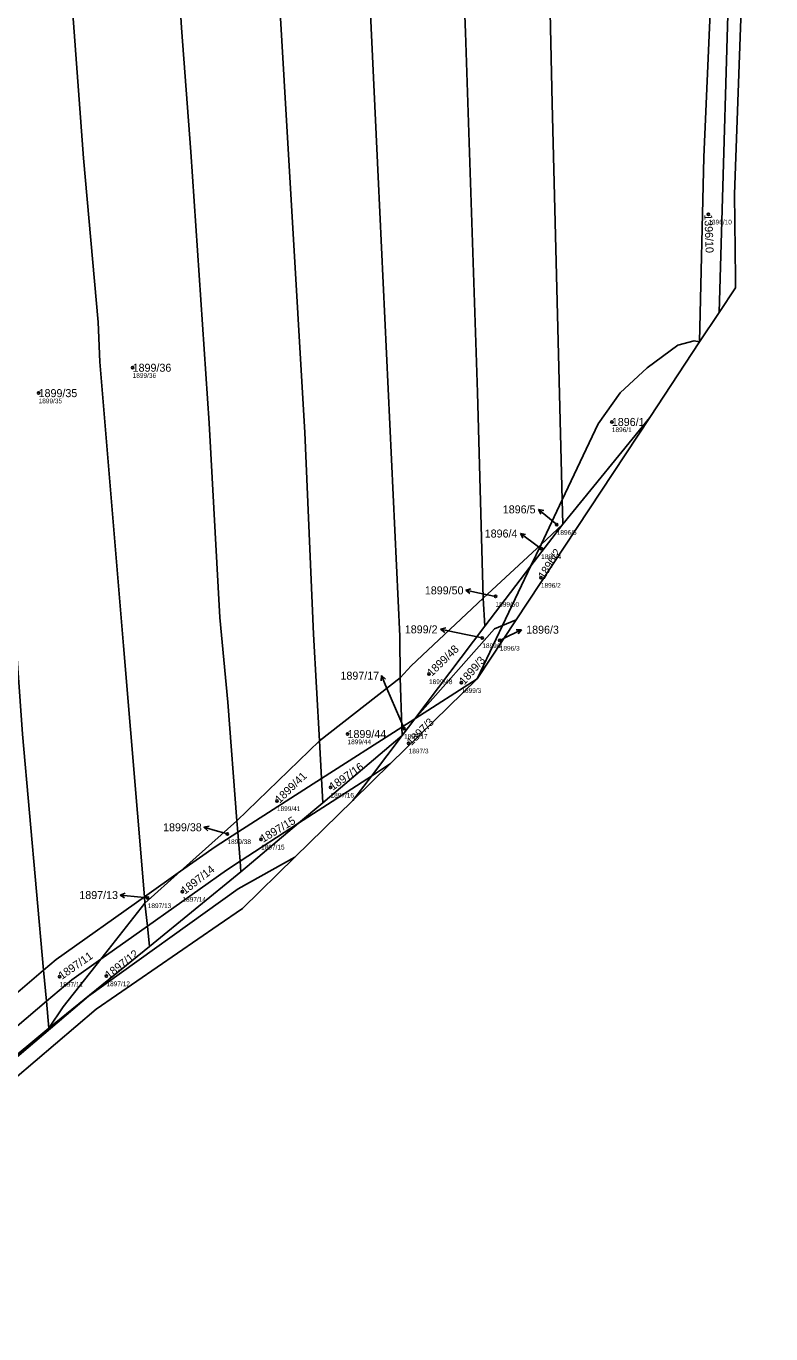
# Model space of a CAD drawing. Extents: x -762274 to -759271, y -1061928 to -1059060.
# Drawn here: x -760598 to -760439.8, y -1061777.5 to -1061499.8 of the extents above; entities that cross this region are included whole.
import ezdxf

# ---------------------------------------------------------------- set-up
doc = ezdxf.new("R2010")
doc.units = 0
for name, color, linetype in [('Definiční body', 7, 'Continuous'), ('Hranice parcel', 7, 'Continuous'), ('Parcelní čísla', 7, 'Continuous'), ('Polygon ku', 7, 'Continuous'), ('Polygon parcely', 7, 'Continuous'), ('Pop  PČ popisy', 7, 'Continuous'), ('Vnitřní kresba', 7, 'Continuous')]:
    doc.layers.add(name, color=color, linetype=linetype)

msp = doc.modelspace()

# ---------------------------------------------------------------- linework, layer by layer
at = {"layer": 'Definiční body'}
for centre in [(-760453.05, -1061539.79), (-760575.38, -1061572.38), (-760595.36, -1061577.77), (-760473.56, -1061583.89), (-760485.27, -1061605.7), (-760488.57, -1061610.83), (-760488.63, -1061616.94), (-760498.27, -1061620.95), (-760501.08, -1061629.75), (-760497.37, -1061630.3), (-760512.41, -1061637.41), (-760505.53, -1061639.28), (-760529.72, -1061650.17), (-760517.71, -1061649), (-760516.73, -1061652.12), (-760533.33, -1061661.51), (-760544.72, -1061664.36), (-760555.23, -1061671.38), (-760548.08, -1061672.53), (-760564.79, -1061683.63), (-760572.17, -1061684.97), (-760590.89, -1061701.68), (-760580.94, -1061701.56)]:
    msp.add_circle(centre, 0.25, dxfattribs=at)
at = {"layer": 'Hranice parcel'}
for p, q in [((-760450.72, -1061560.62), (-760447.27, -1061555.43)), ((-760447.27, -1061555.43), (-760447.29, -1061553.38)), ((-760454.9, -1061566.9), (-760450.72, -1061560.62)), ((-760465.49, -1061582.93), (-760454.9, -1061566.9)), ((-760493.9, -1061625.91), (-760465.49, -1061582.93)), ((-760483.98, -1061605.57), (-760465.49, -1061582.93)), ((-760484.11, -1061600.43), (-760488.6, -1061609.89)), ((-760484.11, -1061600.43), (-760483.98, -1061605.57)), ((-760483.98, -1061605.57), (-760490.77, -1061614.45)), ((-760483.98, -1061605.57), (-760488.6, -1061609.89)), ((-760500.87, -1061621.34), (-760488.6, -1061609.89)), ((-760488.6, -1061609.89), (-760490.77, -1061614.45)), ((-760490.77, -1061614.45), (-760500.56, -1061627.24)), ((-760490.77, -1061614.45), (-760496.78, -1061627.1)), ((-760500.56, -1061627.24), (-760500.87, -1061621.34)), ((-760500.56, -1061627.24), (-760515.43, -1061646.92)), ((-760502.16, -1061638.41), (-760493.9, -1061625.91)), ((-760502.16, -1061638.41), (-760496.78, -1061627.1)), ((-760496.78, -1061627.1), (-760493.9, -1061625.91)), ((-760535.69, -1061651.61), (-760518.57, -1061638.24)), ((-760520.6, -1061656.45), (-760502.16, -1061638.41)), ((-760518.18, -1061648.68), (-760518.57, -1061638.24)), ((-760502.16, -1061638.41), (-760515.43, -1061646.92)), ((-760515.43, -1061646.92), (-760518.18, -1061648.68)), ((-760515.43, -1061646.92), (-760518.11, -1061650.47)), ((-760518.18, -1061648.68), (-760535.25, -1061659.63)), ((-760518.11, -1061650.47), (-760518.18, -1061648.68)), ((-760553.21, -1061668.61), (-760535.69, -1061651.61)), ((-760535.25, -1061659.63), (-760535.69, -1061651.61)), ((-760518.11, -1061650.47), (-760534.97, -1061664.78)), ((-760528.61, -1061664.29), (-760520.6, -1061656.45)), ((-760535.25, -1061659.63), (-760553.02, -1061671.03)), ((-760534.97, -1061664.78), (-760535.25, -1061659.63)), ((-760565.19, -1061679.32), (-760553.21, -1061668.61)), ((-760553.02, -1061671.03), (-760553.21, -1061668.61)), ((-760565.19, -1061679.32), (-760572.87, -1061684.76)), ((-760572.76, -1061686.09), (-760565.19, -1061679.32)), ((-760552.38, -1061679.43), (-760571.77, -1061695.27)), ((-760572.76, -1061686.09), (-760572.87, -1061684.76)), ((-760557.23, -1061690.78), (-760552.06, -1061687.22)), ((-760583.12, -1061708.62), (-760557.23, -1061690.78)), ((-760571.77, -1061695.27), (-760593.18, -1061712.6)), ((-760594.29, -1061700.29), (-760615.2, -1061718.12)), ((-760600.43, -1061723.29), (-760583.12, -1061708.62)), ((-760593.18, -1061712.6), (-760613.97, -1061729.85))]:
    msp.add_line(p, q, dxfattribs=at)
for points in [[(-760458.38, -1061250.36), (-760446.67, -1061313.89), (-760448.34, -1061398.21), (-760454.02, -1061527.66), (-760454.9, -1061566.9)], [(-760458.38, -1061250.36), (-760443.42, -1061321.13), (-760448.31, -1061475.49), (-760450.72, -1061560.62)], [(-760484.11, -1061600.43), (-760486.23, -1061516.29), (-760487.95, -1061438.98), (-760488.68, -1061373.32), (-760490.06, -1061311.26), (-760491.13, -1061278.75)], [(-760500.87, -1061621.34), (-760502.07, -1061577.67), (-760504.68, -1061501.21), (-760506.72, -1061447.93), (-760508.1, -1061403.14), (-760509.57, -1061365.67), (-760512.13, -1061295.31)], [(-760518.57, -1061638.24), (-760518.59, -1061629.38), (-760523.18, -1061531.87), (-760527.33, -1061444.51), (-760529.29, -1061408.85), (-760530.76, -1061371.66), (-760533.83, -1061313.53)], [(-760447.29, -1061553.38), (-760447.51, -1061535.54), (-760439.77, -1061321.53)], [(-760535.69, -1061651.61), (-760536.94, -1061628.93), (-760538.77, -1061586.12), (-760544.66, -1061486.05), (-760549.32, -1061406.92), (-760553.77, -1061330.7)], [(-760553.21, -1061668.61), (-760555.13, -1061643.42), (-760556.84, -1061625.45), (-760559.12, -1061584.18), (-760563.03, -1061526.54), (-760565.02, -1061500.2), (-760567.68, -1061455.97), (-760569.29, -1061434.39), (-760573.98, -1061369.34), (-760574.82, -1061351.03)], [(-760572.87, -1061684.76), (-760577.31, -1061631.45), (-760582.37, -1061571.15), (-760582.72, -1061562.71), (-760585.85, -1061527.89), (-760588.12, -1061497.21), (-760591.18, -1061465.13), (-760594.25, -1061428.81), (-760596.74, -1061388.6)], [(-760594.29, -1061700.29), (-760598.79, -1061650.23), (-760603.19, -1061588.11), (-760613.17, -1061464.78), (-760616.65, -1061425.2), (-760617.54, -1061411.94)], [(-760454.9, -1061566.9), (-760456.08, -1061566.68), (-760459.51, -1061567.55), (-760466.03, -1061572.42), (-760471.82, -1061577.69), (-760476.43, -1061584.27), (-760484.11, -1061600.43)], [(-760518.57, -1061638.24), (-760516.19, -1061635.69), (-760500.87, -1061621.34)], [(-760515.43, -1061646.92), (-760498.5, -1061627.81), (-760496.78, -1061627.1)], [(-760528.61, -1061664.29), (-760524.65, -1061659.08), (-760518.11, -1061650.47)], [(-760534.97, -1061664.78), (-760540.12, -1061669.11), (-760552.38, -1061679.43)], [(-760552.06, -1061687.22), (-760540.91, -1061676.32), (-760528.61, -1061664.29)], [(-760553.02, -1061671.03), (-760557.84, -1061674.12), (-760565.19, -1061679.32)], [(-760552.38, -1061679.43), (-760552.55, -1061677.18), (-760553.02, -1061671.03)], [(-760572.87, -1061684.76), (-760591.63, -1061698.03), (-760594.29, -1061700.29)], [(-760593.18, -1061712.6), (-760590.13, -1061708.08), (-760582.17, -1061698), (-760572.76, -1061686.09)], [(-760571.77, -1061695.27), (-760572.24, -1061690.96), (-760572.76, -1061686.09)], [(-760593.18, -1061712.6), (-760593.69, -1061706.93), (-760594.29, -1061700.29)]]:
    msp.add_lwpolyline(points, dxfattribs=at)
at = {"layer": 'Polygon ku'}
msp.add_lwpolyline([(-760665.72, -1061780.29), (-760660.33, -1061775.32), (-760643.45, -1061759.76), (-760605.04, -1061727.2), (-760600.43, -1061723.29), (-760583.12, -1061708.62), (-760557.23, -1061690.78), (-760552.06, -1061687.22), (-760540.91, -1061676.32), (-760528.61, -1061664.29), (-760520.6, -1061656.45), (-760502.16, -1061638.41), (-760493.9, -1061625.91), (-760465.49, -1061582.93), (-760454.9, -1061566.9), (-760450.72, -1061560.62), (-760447.27, -1061555.43), (-760447.29, -1061553.38), (-760447.51, -1061535.54), (-760439.77, -1061321.53)], dxfattribs=at)
at = {"layer": 'Polygon parcely'}
for points in [[(-760454.9, -1061566.9), (-760454.02, -1061527.66), (-760448.34, -1061398.21), (-760446.67, -1061313.89), (-760458.38, -1061250.36), (-760474.25, -1061263.59), (-760491.13, -1061278.75), (-760490.06, -1061311.26), (-760488.68, -1061373.32), (-760487.95, -1061438.98), (-760486.23, -1061516.29), (-760484.11, -1061600.43), (-760476.43, -1061584.27), (-760471.82, -1061577.69), (-760466.03, -1061572.42), (-760459.51, -1061567.55), (-760456.08, -1061566.68)], [(-760446.67, -1061313.89), (-760448.34, -1061398.21), (-760454.02, -1061527.66), (-760454.9, -1061566.9), (-760450.72, -1061560.62), (-760448.31, -1061475.49), (-760443.42, -1061321.13), (-760458.38, -1061250.36)], [(-760486.23, -1061516.29), (-760487.95, -1061438.98), (-760488.68, -1061373.32), (-760490.06, -1061311.26), (-760491.13, -1061278.75), (-760512.13, -1061295.31), (-760509.57, -1061365.67), (-760508.1, -1061403.14), (-760506.72, -1061447.93), (-760504.68, -1061501.21), (-760502.07, -1061577.67), (-760500.87, -1061621.34), (-760488.6, -1061609.89), (-760484.11, -1061600.43)], [(-760500.87, -1061621.34), (-760502.07, -1061577.67), (-760504.68, -1061501.21), (-760506.72, -1061447.93), (-760508.1, -1061403.14), (-760509.57, -1061365.67), (-760512.13, -1061295.31), (-760533.83, -1061313.53), (-760530.76, -1061371.66), (-760529.29, -1061408.85), (-760527.33, -1061444.51), (-760523.18, -1061531.87), (-760518.59, -1061629.38), (-760518.57, -1061638.24), (-760516.19, -1061635.69)], [(-760533.83, -1061313.53), (-760553.77, -1061330.7), (-760549.32, -1061406.92), (-760544.66, -1061486.05), (-760538.77, -1061586.12), (-760536.94, -1061628.93), (-760535.69, -1061651.61), (-760518.57, -1061638.24), (-760518.59, -1061629.38), (-760523.18, -1061531.87), (-760527.33, -1061444.51), (-760529.29, -1061408.85), (-760530.76, -1061371.66)], [(-760549.32, -1061406.92), (-760553.77, -1061330.7), (-760574.82, -1061351.03), (-760573.98, -1061369.34), (-760569.29, -1061434.39), (-760567.68, -1061455.97), (-760565.02, -1061500.2), (-760563.03, -1061526.54), (-760559.12, -1061584.18), (-760556.84, -1061625.45), (-760555.13, -1061643.42), (-760553.21, -1061668.61), (-760535.69, -1061651.61), (-760536.94, -1061628.93), (-760538.77, -1061586.12), (-760544.66, -1061486.05)], [(-760574.82, -1061351.03), (-760578.25, -1061356.47), (-760593.31, -1061383.17), (-760596.74, -1061388.6), (-760594.25, -1061428.81), (-760591.18, -1061465.13), (-760588.12, -1061497.21), (-760585.85, -1061527.89), (-760582.72, -1061562.71), (-760582.37, -1061571.15), (-760577.31, -1061631.45), (-760572.87, -1061684.76), (-760565.19, -1061679.32), (-760553.21, -1061668.61), (-760555.13, -1061643.42), (-760556.84, -1061625.45), (-760559.12, -1061584.18), (-760563.03, -1061526.54), (-760565.02, -1061500.2), (-760567.68, -1061455.97), (-760569.29, -1061434.39), (-760573.98, -1061369.34)], [(-760572.87, -1061684.76), (-760577.31, -1061631.45), (-760582.37, -1061571.15), (-760582.72, -1061562.71), (-760585.85, -1061527.89), (-760588.12, -1061497.21), (-760591.18, -1061465.13), (-760594.25, -1061428.81), (-760596.74, -1061388.6), (-760617.54, -1061411.94), (-760616.65, -1061425.2), (-760613.17, -1061464.78), (-760603.19, -1061588.11), (-760598.79, -1061650.23), (-760594.29, -1061700.29), (-760591.63, -1061698.03)], [(-760617.54, -1061411.94), (-760625.63, -1061421.81), (-760641.49, -1061440.18), (-760637.93, -1061470.74), (-760635.49, -1061494.7), (-760630.34, -1061543.38), (-760625.85, -1061582.8), (-760624.03, -1061621.88), (-760623.36, -1061637.46), (-760622.86, -1061645.39), (-760615.2, -1061718.12), (-760594.29, -1061700.29), (-760598.79, -1061650.23), (-760603.19, -1061588.11), (-760613.17, -1061464.78), (-760616.65, -1061425.2)], [(-760476.43, -1061584.27), (-760484.11, -1061600.43), (-760483.98, -1061605.57), (-760465.49, -1061582.93), (-760454.9, -1061566.9), (-760456.08, -1061566.68), (-760459.51, -1061567.55), (-760466.03, -1061572.42), (-760471.82, -1061577.69)], [(-760493.9, -1061625.91), (-760465.49, -1061582.93), (-760483.98, -1061605.57), (-760490.77, -1061614.45), (-760496.78, -1061627.1)], [(-760484.11, -1061600.43), (-760488.6, -1061609.89), (-760483.98, -1061605.57)], [(-760488.6, -1061609.89), (-760490.77, -1061614.45), (-760483.98, -1061605.57)], [(-760500.56, -1061627.24), (-760490.77, -1061614.45), (-760488.6, -1061609.89), (-760500.87, -1061621.34)], [(-760490.77, -1061614.45), (-760500.56, -1061627.24), (-760515.43, -1061646.92), (-760498.5, -1061627.81), (-760496.78, -1061627.1)], [(-760500.56, -1061627.24), (-760500.87, -1061621.34), (-760516.19, -1061635.69), (-760518.57, -1061638.24), (-760518.18, -1061648.68), (-760515.43, -1061646.92)], [(-760496.78, -1061627.1), (-760498.5, -1061627.81), (-760515.43, -1061646.92), (-760502.16, -1061638.41)], [(-760493.9, -1061625.91), (-760496.78, -1061627.1), (-760502.16, -1061638.41)], [(-760518.18, -1061648.68), (-760518.57, -1061638.24), (-760535.69, -1061651.61), (-760535.25, -1061659.63)], [(-760502.16, -1061638.41), (-760515.43, -1061646.92), (-760518.11, -1061650.47), (-760524.65, -1061659.08), (-760528.61, -1061664.29), (-760520.6, -1061656.45)], [(-760515.43, -1061646.92), (-760518.18, -1061648.68), (-760518.11, -1061650.47)], [(-760518.18, -1061648.68), (-760535.25, -1061659.63), (-760534.97, -1061664.78), (-760518.11, -1061650.47)], [(-760535.25, -1061659.63), (-760535.69, -1061651.61), (-760553.21, -1061668.61), (-760553.02, -1061671.03)], [(-760535.25, -1061659.63), (-760553.02, -1061671.03), (-760552.55, -1061677.18), (-760552.38, -1061679.43), (-760540.12, -1061669.11), (-760534.97, -1061664.78)], [(-760553.02, -1061671.03), (-760553.21, -1061668.61), (-760565.19, -1061679.32), (-760557.84, -1061674.12)], [(-760552.55, -1061677.18), (-760553.02, -1061671.03), (-760557.84, -1061674.12), (-760565.19, -1061679.32), (-760572.76, -1061686.09), (-760572.24, -1061690.96), (-760571.77, -1061695.27), (-760552.38, -1061679.43)], [(-760565.19, -1061679.32), (-760572.87, -1061684.76), (-760572.76, -1061686.09)], [(-760590.13, -1061708.08), (-760582.17, -1061698), (-760572.76, -1061686.09), (-760572.87, -1061684.76), (-760591.63, -1061698.03), (-760594.29, -1061700.29), (-760593.69, -1061706.93), (-760593.18, -1061712.6)], [(-760572.24, -1061690.96), (-760572.76, -1061686.09), (-760582.17, -1061698), (-760590.13, -1061708.08), (-760593.18, -1061712.6), (-760571.77, -1061695.27)], [(-760593.69, -1061706.93), (-760594.29, -1061700.29), (-760615.2, -1061718.12), (-760614.52, -1061724.63), (-760613.97, -1061729.85), (-760593.18, -1061712.6)]]:
    msp.add_lwpolyline(points, close=True, dxfattribs=at)
for points in [[(-760448.31, -1061475.49), (-760450.72, -1061560.62), (-760447.27, -1061555.43), (-760447.29, -1061553.38), (-760447.51, -1061535.54), (-760439.77, -1061321.53)], [(-760671.44, -1061781.53), (-760637.52, -1061752.85), (-760619.05, -1061737.32), (-760600.43, -1061723.29), (-760583.12, -1061708.62), (-760557.23, -1061690.78), (-760552.06, -1061687.22), (-760540.91, -1061676.32), (-760528.61, -1061664.29), (-760524.65, -1061659.08), (-760518.11, -1061650.47), (-760534.97, -1061664.78), (-760540.12, -1061669.11), (-760552.38, -1061679.43), (-760571.77, -1061695.27), (-760593.18, -1061712.6), (-760613.97, -1061729.85), (-760619.5, -1061734.54), (-760673.58, -1061777.53), (-760679.62, -1061783.62)]]:
    msp.add_lwpolyline(points, dxfattribs=at)
at = {"layer": 'Pop  PČ popisy'}
for p, q in [((-760486.82, -1061604.39), (-760489.12, -1061602.46)), ((-760489.12, -1061602.46), (-760488.03, -1061602.72)), ((-760489.12, -1061602.46), (-760488.67, -1061603.49)), ((-760485.27, -1061605.7), (-760486.82, -1061604.39)), ((-760490.55, -1061609.37), (-760492.98, -1061607.61)), ((-760492.98, -1061607.61), (-760491.87, -1061607.79)), ((-760492.98, -1061607.61), (-760492.46, -1061608.6)), ((-760488.57, -1061610.83), (-760490.55, -1061609.37)), ((-760504.6, -1061619.64), (-760503.52, -1061619.35)), ((-760501.67, -1061620.26), (-760504.6, -1061619.64)), ((-760504.6, -1061619.64), (-760503.73, -1061620.33)), ((-760498.27, -1061620.95), (-760501.67, -1061620.26)), ((-760509.94, -1061627.92), (-760508.85, -1061627.63)), ((-760507, -1061628.54), (-760509.94, -1061627.92)), ((-760509.94, -1061627.92), (-760509.06, -1061628.61)), ((-760495.45, -1061629.34), (-760492.75, -1061628.02)), ((-760492.75, -1061628.02), (-760493.87, -1061628.01)), ((-760492.75, -1061628.02), (-760493.43, -1061628.91)), ((-760501.08, -1061629.75), (-760507, -1061628.54)), ((-760497.37, -1061630.3), (-760495.45, -1061629.34)), ((-760522.52, -1061637.77), (-760522.59, -1061638.89)), ((-760521.35, -1061640.53), (-760522.52, -1061637.77)), ((-760522.52, -1061637.77), (-760521.67, -1061638.49)), ((-760517.71, -1061649), (-760521.35, -1061640.53)), ((-760560.22, -1061669.95), (-760559.12, -1061669.75)), ((-760557.34, -1061670.78), (-760560.22, -1061669.95)), ((-760560.22, -1061669.95), (-760559.4, -1061670.71)), ((-760555.23, -1061671.38), (-760557.34, -1061670.78)), ((-760578.04, -1061684.36), (-760576.99, -1061683.96)), ((-760575.05, -1061684.67), (-760578.04, -1061684.36)), ((-760578.04, -1061684.36), (-760577.09, -1061684.96)), ((-760572.17, -1061684.97), (-760575.05, -1061684.67))]:
    msp.add_line(p, q, dxfattribs=at)
at = {"layer": 'Vnitřní kresba'}
for p, q in [((-760524.65, -1061659.08), (-760520.6, -1061656.45)), ((-760540.12, -1061669.11), (-760524.65, -1061659.08)), ((-760552.55, -1061677.18), (-760540.12, -1061669.11)), ((-760555.47, -1061679.07), (-760552.55, -1061677.18)), ((-760552.98, -1061683.05), (-760540.91, -1061676.32)), ((-760572.24, -1061690.96), (-760555.47, -1061679.07)), ((-760552.98, -1061683.05), (-760584.74, -1061705.83)), ((-760582.17, -1061698), (-760572.24, -1061690.96)), ((-760588.29, -1061702.34), (-760582.17, -1061698)), ((-760593.69, -1061706.93), (-760588.29, -1061702.34)), ((-760584.74, -1061705.83), (-760635.75, -1061749.16)), ((-760614.52, -1061724.63), (-760593.69, -1061706.93))]:
    msp.add_line(p, q, dxfattribs=at)

# ---------------------------------------------------------------- texts
at = {"layer": 'Definiční body'}
for s, p in [('1396/10', (-760453.05, -1061541.95)), ('1899/36', (-760575.38, -1061574.54)), ('1899/35', (-760595.36, -1061579.93)), ('1896/1', (-760473.56, -1061586.05)), ('1896/5', (-760485.27, -1061607.86)), ('1896/4', (-760488.57, -1061612.99)), ('1896/2', (-760488.63, -1061619.1)), ('1899/50', (-760498.27, -1061623.11)), ('1899/2', (-760501.08, -1061631.91)), ('1896/3', (-760497.37, -1061632.46)), ('1899/48', (-760512.41, -1061639.57)), ('1899/3', (-760505.53, -1061641.44)), ('1897/17', (-760517.71, -1061651.16)), ('1899/44', (-760529.72, -1061652.33)), ('1897/3', (-760516.73, -1061654.28)), ('1897/16', (-760533.33, -1061663.67)), ('1899/41', (-760544.72, -1061666.52)), ('1899/38', (-760555.23, -1061673.54)), ('1897/15', (-760548.08, -1061674.69)), ('1897/13', (-760572.17, -1061687.13)), ('1897/14', (-760564.79, -1061685.79)), ('1897/11', (-760590.89, -1061703.84)), ('1897/12', (-760580.94, -1061703.72))]:
    msp.add_text(s, height=1, dxfattribs=at).set_placement(p)
at = {"layer": 'Parcelní čísla'}
for s, rotation, p in [('1396/10', 272, (-760453.9, -1061539.82)), ('1896/2', 58, (-760487.91, -1061617.39)), ('1899/48', 44, (-760511.82, -1061638.02)), ('1899/3', 49, (-760504.89, -1061639.84)), ('1897/3', 45, (-760516.13, -1061652.72)), ('1899/41', 44, (-760544.13, -1061664.97)), ('1897/16', 35, (-760532.84, -1061662.21)), ('1897/15', 31, (-760547.64, -1061673.26)), ('1897/14', 38, (-760564.27, -1061684.3)), ('1897/11', 35, (-760590.4, -1061702.38)), ('1897/12', 38, (-760580.42, -1061702.23))]:
    msp.add_text(s, height=1.7, rotation=rotation, dxfattribs=at).set_placement(p)
for s, p in [('1899/36', (-760575.38, -1061573.23)), ('1899/35', (-760595.36, -1061578.62)), ('1896/1', (-760473.56, -1061584.74)), ('1896/5', (-760496.73, -1061603.31)), ('1896/4', (-760500.57, -1061608.44)), ('1899/50', (-760513.29, -1061620.51)), ('1899/2', (-760517.55, -1061628.79)), ('1896/3', (-760491.76, -1061628.86)), ('1897/17', (-760531.22, -1061638.62)), ('1899/44', (-760529.72, -1061651.02)), ('1899/38', (-760568.91, -1061670.82)), ('1897/13', (-760586.71, -1061685.21))]:
    msp.add_text(s, height=1.7, dxfattribs=at).set_placement(p)

doc.saveas('drawing.dxf')
